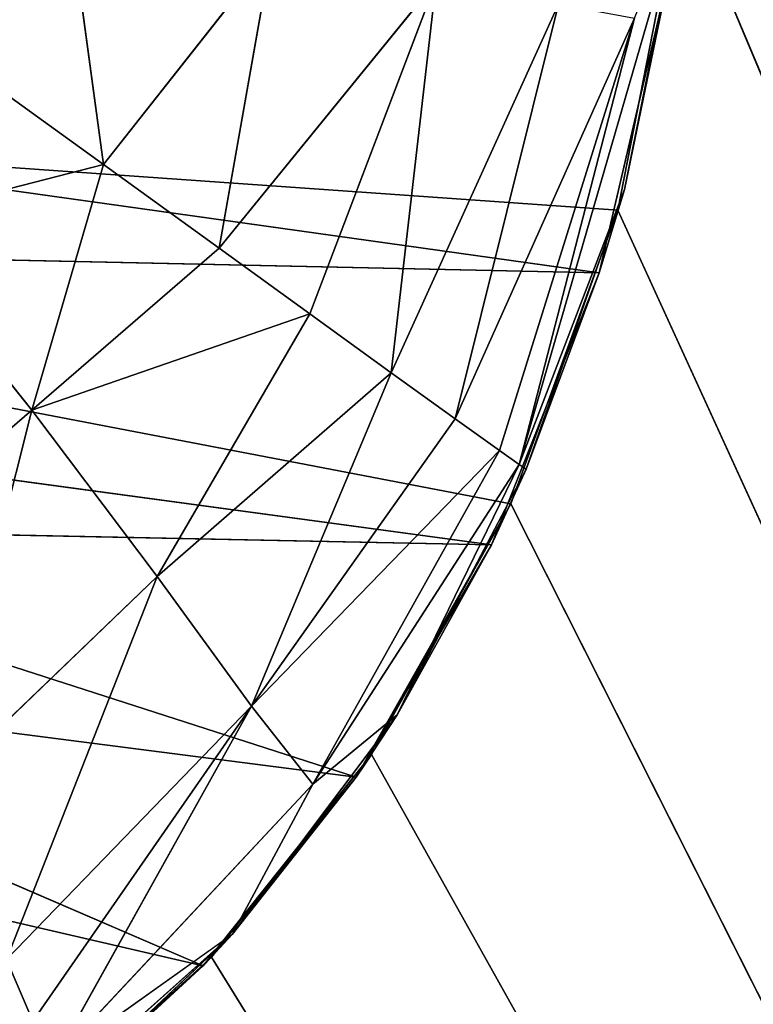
# Model space of a CAD drawing. Extents: x 226 to 378, y -30 to 313.
# Tile 283 of 656: x 297.281 to 297.763, y 126.869 to 127.516. Entities that reach past the tile are written whole.
import ezdxf

# ---------------------------------------------------------------- set-up
doc = ezdxf.new("R2010")
doc.units = 0
doc.header["$LTSCALE"] = 25.4
doc.layers.get('0').update_dxf_attribs({"color": 13, "linetype": 'CONTINUOUS'})
for name, color, linetype in [('_NCL1_25', 7, 'CONTINUOUS'), ('_NCL1_27', 7, 'CONTINUOUS'), ('_NCL1_28', 101, 'CONTINUOUS'), ('_NCL1_29', 101, 'CONTINUOUS'), ('_NCL1_62', 7, 'CONTINUOUS'), ('_NCL1_64', 250, 'CONTINUOUS')]:
    doc.layers.add(name, color=color, linetype=linetype)

# ---------------------------------------------------------------- blocks, each defined once
blk = doc.blocks.new('EWON_2005CD_4005CD_COSY141')
at = {"layer": '_NCL1_27', "color": 0}
for p, q in [((80.73207, 185.94951, 296.291), (80.63591, 185.86153, 295.91)), ((80.73207, 185.94951, 296.291), (80.63591, 185.86153, 295.91)), ((80.63591, 185.86153, 295.91), (80.61681, 185.84088, 296.291)), ((80.63591, 185.86153, 295.91), (80.61681, 185.84088, 296.291)), ((80.63591, 185.86153, 295.91), (81.96534, 185.5536, 295.91)), ((80.63591, 185.86153, 295.91), (81.96534, 185.5536, 295.91)), ((80.61681, 185.84088, 296.291), (80.53522, 185.73745, 295.91)), ((80.61681, 185.84088, 296.291), (80.53522, 185.73745, 295.91)), ((80.44617, 185.58474, 295.91), (80.53522, 185.73745, 295.91)), ((80.44617, 185.58474, 295.91), (80.53522, 185.73745, 295.91)), ((80.53522, 185.73745, 295.91), (80.50817, 185.69645, 296.291)), ((80.53522, 185.73745, 295.91), (80.50817, 185.69645, 296.291)), ((80.53522, 185.73745, 295.91), (81.96534, 185.5536, 295.91)), ((80.53522, 185.73745, 295.91), (81.96534, 185.5536, 295.91)), ((80.50817, 185.69645, 296.291), (80.44617, 185.58474, 295.91)), ((80.50817, 185.69645, 296.291), (80.44617, 185.58474, 295.91)), ((80.37535, 185.40593, 295.91), (80.44617, 185.58474, 295.91)), ((80.37535, 185.40593, 295.91), (80.44617, 185.58474, 295.91)), ((80.44617, 185.58474, 295.91), (80.42333, 185.53506, 296.291)), ((80.44617, 185.58474, 295.91), (80.42333, 185.53506, 296.291)), ((81.96534, 185.5536, 295.91), (80.44617, 185.58474, 295.91)), ((80.44617, 185.58474, 295.91), (82.03339, 185.36994, 295.91)), ((81.96534, 185.5536, 295.91), (80.44617, 185.58474, 295.91)), ((80.44617, 185.58474, 295.91), (82.03339, 185.36994, 295.91)), ((80.42333, 185.53506, 296.291), (80.37535, 185.40593, 295.91)), ((80.42333, 185.53506, 296.291), (80.37535, 185.40593, 295.91)), ((80.3289, 185.20667, 295.91), (80.37535, 185.40593, 295.91)), ((80.3289, 185.20667, 295.91), (80.37535, 185.40593, 295.91)), ((80.37535, 185.40593, 295.91), (80.35872, 185.35117, 296.291)), ((80.37535, 185.40593, 295.91), (80.35872, 185.35117, 296.291)), ((82.03339, 185.36994, 295.91), (80.37535, 185.40593, 295.91)), ((80.37535, 185.40593, 295.91), (82.07604, 185.16742, 295.91)), ((82.03339, 185.36994, 295.91), (80.37535, 185.40593, 295.91)), ((80.37535, 185.40593, 295.91), (82.07604, 185.16742, 295.91)), ((80.35872, 185.35117, 296.291), (80.3289, 185.20667, 295.91)), ((80.35872, 185.35117, 296.291), (80.3289, 185.20667, 295.91))]:
    blk.add_line(p, q, dxfattribs=at)
at = {"layer": '_NCL1_28', "color": 0}
for p, q in [((80.73207, 185.94951, 296.291), (80.61681, 185.84088, 296.291)), ((80.73207, 185.94951, 296.291), (80.61681, 185.84088, 296.291)), ((80.72547, 185.93793, 296.38935), (80.61681, 185.84088, 296.291)), ((80.73441, 185.92457, 296.48968), (80.56369, 185.74197, 296.48287)), ((80.73441, 185.92457, 296.48968), (80.56369, 185.74197, 296.48287)), ((80.604, 185.69076, 296.66242), (80.73441, 185.92457, 296.48968)), ((80.604, 185.69076, 296.66242), (80.73441, 185.92457, 296.48968)), ((80.61681, 185.84088, 296.291), (80.73441, 185.92457, 296.48968)), ((80.604, 185.69076, 296.66242), (80.74784, 185.89782, 296.58432)), ((80.604, 185.69076, 296.66242), (80.74784, 185.89782, 296.58432)), ((80.76514, 185.85731, 296.67418), (80.74784, 185.89782, 296.58432)), ((80.76514, 185.85731, 296.67418), (80.74784, 185.89782, 296.58432)), ((80.604, 185.69076, 296.66242), (80.76514, 185.85731, 296.67418)), ((80.604, 185.69076, 296.66242), (80.76514, 185.85731, 296.67418)), ((80.66601, 185.60547, 296.82216), (80.76514, 185.85731, 296.67418)), ((80.66601, 185.60547, 296.82216), (80.76514, 185.85731, 296.67418)), ((80.61681, 185.84088, 296.291), (80.50817, 185.69645, 296.291)), ((80.61681, 185.84088, 296.291), (80.50817, 185.69645, 296.291)), ((80.56369, 185.74197, 296.48287), (80.61681, 185.84088, 296.291)), ((80.56369, 185.74197, 296.48287), (80.61681, 185.84088, 296.291)), ((80.56369, 185.74197, 296.48287), (80.42793, 185.53184, 296.38981)), ((80.56369, 185.74197, 296.48287), (80.42793, 185.53184, 296.38981)), ((80.56369, 185.74197, 296.48287), (80.44099, 185.52262, 296.48356)), ((80.56369, 185.74197, 296.48287), (80.44099, 185.52262, 296.48356)), ((80.56369, 185.74197, 296.48287), (80.50817, 185.69645, 296.291)), ((80.56369, 185.74197, 296.48287), (80.50817, 185.69645, 296.291)), ((80.56369, 185.74197, 296.48287), (80.604, 185.69076, 296.66242)), ((80.56369, 185.74197, 296.48287), (80.604, 185.69076, 296.66242)), ((80.66601, 185.60547, 296.82216), (80.81132, 185.74461, 296.83586)), ((80.66601, 185.60547, 296.82216), (80.81132, 185.74461, 296.83586)), ((80.74861, 185.49615, 296.95651), (80.81132, 185.74461, 296.83586)), ((80.74861, 185.49615, 296.95651), (80.81132, 185.74461, 296.83586)), ((80.50817, 185.69645, 296.291), (80.42333, 185.53506, 296.291)), ((80.50817, 185.69645, 296.291), (80.42333, 185.53506, 296.291)), ((80.50817, 185.69645, 296.291), (80.42793, 185.53184, 296.38981)), ((80.50817, 185.69645, 296.291), (80.42793, 185.53184, 296.38981)), ((80.44099, 185.52262, 296.48356), (80.604, 185.69076, 296.66242)), ((80.44099, 185.52262, 296.48356), (80.604, 185.69076, 296.66242)), ((80.604, 185.69076, 296.66242), (80.47012, 185.50186, 296.60164)), ((80.604, 185.69076, 296.66242), (80.47012, 185.50186, 296.60164)), ((80.604, 185.69076, 296.66242), (80.51218, 185.47156, 296.713)), ((80.604, 185.69076, 296.66242), (80.51218, 185.47156, 296.713)), ((80.604, 185.69076, 296.66242), (80.66601, 185.60547, 296.82216)), ((80.604, 185.69076, 296.66242), (80.66601, 185.60547, 296.82216)), ((80.51218, 185.47156, 296.713), (80.66601, 185.60547, 296.82216)), ((80.51218, 185.47156, 296.713), (80.66601, 185.60547, 296.82216)), ((80.66601, 185.60547, 296.82216), (80.56568, 185.4328, 296.81472)), ((80.66601, 185.60547, 296.82216), (80.56568, 185.4328, 296.81472)), ((80.66601, 185.60547, 296.82216), (80.74861, 185.49615, 296.95651)), ((80.66601, 185.60547, 296.82216), (80.74861, 185.49615, 296.95651)), ((80.74861, 185.49615, 296.95651), (80.87233, 185.60296, 296.96926)), ((80.74861, 185.49615, 296.95651), (80.87233, 185.60296, 296.96926)), ((80.56568, 185.4328, 296.81472), (80.74861, 185.49615, 296.95651)), ((80.56568, 185.4328, 296.81472), (80.74861, 185.49615, 296.95651)), ((80.74861, 185.49615, 296.95651), (80.62529, 185.38965, 296.90042)), ((80.74861, 185.49615, 296.95651), (80.62529, 185.38965, 296.90042)), ((80.74861, 185.49615, 296.95651), (80.70134, 185.33476, 296.98381)), ((80.74861, 185.49615, 296.95651), (80.70134, 185.33476, 296.98381)), ((80.74861, 185.49615, 296.95651), (80.84749, 185.3722, 297.05953)), ((80.74861, 185.49615, 296.95651), (80.84749, 185.3722, 297.05953)), ((80.70134, 185.33476, 296.98381), (80.84749, 185.3722, 297.05953)), ((80.70134, 185.33476, 296.98381), (80.84749, 185.3722, 297.05953))]:
    blk.add_line(p, q, dxfattribs=at)
at = {"layer": '_NCL1_29', "color": 0}
for p, q in [((80.42333, 185.53506, 296.291), (80.35872, 185.35117, 296.291)), ((80.42333, 185.53506, 296.291), (80.35872, 185.35117, 296.291)), ((80.42793, 185.53184, 296.38981), (80.42333, 185.53506, 296.291)), ((80.42793, 185.53184, 296.38981), (80.42333, 185.53506, 296.291)), ((80.42793, 185.53184, 296.38981), (80.32059, 185.16092, 296.291)), ((80.42793, 185.53184, 296.38981), (80.32059, 185.16092, 296.291)), ((80.35209, 185.23842, 296.46425), (80.42793, 185.53184, 296.38981)), ((80.35209, 185.23842, 296.46425), (80.42793, 185.53184, 296.38981)), ((80.42793, 185.53184, 296.38981), (80.35872, 185.35117, 296.291)), ((80.42793, 185.53184, 296.38981), (80.35872, 185.35117, 296.291)), ((80.44099, 185.52262, 296.48356), (80.42793, 185.53184, 296.38981)), ((80.44099, 185.52262, 296.48356), (80.42793, 185.53184, 296.38981)), ((80.44099, 185.52262, 296.48356), (80.35209, 185.23842, 296.46425)), ((80.44099, 185.52262, 296.48356), (80.35209, 185.23842, 296.46425)), ((80.47012, 185.50186, 296.60164), (80.44099, 185.52262, 296.48356)), ((80.47012, 185.50186, 296.60164), (80.44099, 185.52262, 296.48356)), ((80.47012, 185.50186, 296.60164), (80.35209, 185.23842, 296.46425)), ((80.47012, 185.50186, 296.60164), (80.35209, 185.23842, 296.46425)), ((80.40218, 185.22922, 296.63085), (80.47012, 185.50186, 296.60164)), ((80.40218, 185.22922, 296.63085), (80.47012, 185.50186, 296.60164)), ((80.51218, 185.47156, 296.713), (80.47012, 185.50186, 296.60164)), ((80.51218, 185.47156, 296.713), (80.47012, 185.50186, 296.60164)), ((80.51218, 185.47156, 296.713), (80.40218, 185.22922, 296.63085)), ((80.51218, 185.47156, 296.713), (80.40218, 185.22922, 296.63085)), ((80.48264, 185.21449, 296.78467), (80.51218, 185.47156, 296.713)), ((80.48264, 185.21449, 296.78467), (80.51218, 185.47156, 296.713)), ((80.56568, 185.4328, 296.81472), (80.51218, 185.47156, 296.713)), ((80.56568, 185.4328, 296.81472), (80.51218, 185.47156, 296.713)), ((80.56568, 185.4328, 296.81472), (80.48264, 185.21449, 296.78467)), ((80.56568, 185.4328, 296.81472), (80.48264, 185.21449, 296.78467)), ((80.62529, 185.38965, 296.90042), (80.56568, 185.4328, 296.81472)), ((80.62529, 185.38965, 296.90042), (80.56568, 185.4328, 296.81472)), ((80.62529, 185.38965, 296.90042), (80.48264, 185.21449, 296.78467)), ((80.62529, 185.38965, 296.90042), (80.48264, 185.21449, 296.78467)), ((80.59095, 185.19468, 296.9196), (80.62529, 185.38965, 296.90042)), ((80.59095, 185.19468, 296.9196), (80.62529, 185.38965, 296.90042)), ((80.70134, 185.33476, 296.98381), (80.62529, 185.38965, 296.90042)), ((80.70134, 185.33476, 296.98381), (80.62529, 185.38965, 296.90042)), ((80.35872, 185.35117, 296.291), (80.32059, 185.16092, 296.291)), ((80.35872, 185.35117, 296.291), (80.32059, 185.16092, 296.291)), ((80.70134, 185.33476, 296.98381), (80.59095, 185.19468, 296.9196)), ((80.70134, 185.33476, 296.98381), (80.59095, 185.19468, 296.9196)), ((80.80266, 185.26166, 297.06451), (80.70134, 185.33476, 296.98381)), ((80.80266, 185.26166, 297.06451), (80.70134, 185.33476, 296.98381)), ((80.72366, 185.17037, 297.02971), (80.70134, 185.33476, 296.98381)), ((80.72366, 185.17037, 297.02971), (80.70134, 185.33476, 296.98381))]:
    blk.add_line(p, q, dxfattribs=at)
at = {"layer": '_NCL1_62', "color": 0}
for p, q in [((80.7421, 185.95734, 295.91), (80.63037, 185.85566, 297.18)), ((80.7421, 185.95734, 295.91), (80.63037, 185.85566, 297.18)), ((80.63591, 185.86153, 295.91), (80.7421, 185.95734, 295.91)), ((80.63591, 185.86153, 295.91), (80.7421, 185.95734, 295.91)), ((80.63591, 185.86153, 295.91), (80.7421, 185.95734, 295.91)), ((80.63591, 185.86153, 295.91), (80.7421, 185.95734, 295.91)), ((80.63591, 185.86153, 295.91), (80.52506, 185.72249, 297.18)), ((80.63591, 185.86153, 295.91), (80.52506, 185.72249, 297.18)), ((80.53522, 185.73745, 295.91), (80.63591, 185.86153, 295.91)), ((80.53522, 185.73745, 295.91), (80.63591, 185.86153, 295.91)), ((80.53522, 185.73745, 295.91), (80.63591, 185.86153, 295.91)), ((80.53522, 185.73745, 295.91), (80.63591, 185.86153, 295.91)), ((80.63037, 185.85566, 297.18), (80.63591, 185.86153, 295.91)), ((80.63037, 185.85566, 297.18), (80.63591, 185.86153, 295.91)), ((82.06331, 185.2452, 295.91), (80.63591, 185.86153, 295.91)), ((82.06331, 185.2452, 295.91), (80.63591, 185.86153, 295.91)), ((80.53522, 185.73745, 295.91), (80.43339, 185.55769, 297.18)), ((80.53522, 185.73745, 295.91), (80.43339, 185.55769, 297.18)), ((80.53522, 185.73745, 295.91), (80.43339, 185.55769, 295.91)), ((80.53522, 185.73745, 295.91), (80.43339, 185.55769, 295.91)), ((80.52506, 185.72249, 297.18), (80.53522, 185.73745, 295.91)), ((80.52506, 185.72249, 297.18), (80.53522, 185.73745, 295.91)), ((82.06331, 185.2452, 295.91), (80.53522, 185.73745, 295.91)), ((82.06331, 185.2452, 295.91), (80.53522, 185.73745, 295.91)), ((80.43339, 185.55769, 295.91), (80.36316, 185.36468, 297.18)), ((80.43339, 185.55769, 295.91), (80.36316, 185.36468, 297.18)), ((80.43339, 185.55769, 295.91), (80.36316, 185.36468, 295.91)), ((80.43339, 185.55769, 295.91), (80.36316, 185.36468, 295.91)), ((80.43339, 185.55769, 297.18), (80.43339, 185.55769, 295.91)), ((80.43339, 185.55769, 297.18), (80.43339, 185.55769, 295.91)), ((82.06331, 185.2452, 295.91), (80.43339, 185.55769, 295.91)), ((82.06331, 185.2452, 295.91), (80.43339, 185.55769, 295.91)), ((80.36316, 185.36468, 295.91), (80.3212, 185.15081, 297.18)), ((80.36316, 185.36468, 295.91), (80.3212, 185.15081, 297.18)), ((80.36316, 185.36468, 295.91), (80.3212, 185.15081, 295.91)), ((80.36316, 185.36468, 295.91), (80.3212, 185.15081, 295.91)), ((80.36316, 185.36468, 297.18), (80.36316, 185.36468, 295.91)), ((80.36316, 185.36468, 297.18), (80.36316, 185.36468, 295.91)), ((82.06331, 185.2452, 295.91), (80.36316, 185.36468, 295.91)), ((82.06331, 185.2452, 295.91), (80.36316, 185.36468, 295.91))]:
    blk.add_line(p, q, dxfattribs=at)
at = {"layer": '_NCL1_64', "color": 0}
for p, q in [((80.63037, 185.85566, 297.18), (78.74, 188.9125, 297.18)), ((80.52506, 185.72249, 297.18), (78.74, 188.9125, 297.18)), ((80.63037, 185.85566, 297.18), (78.74, 188.9125, 297.18)), ((80.43339, 185.55769, 297.18), (78.74, 188.9125, 297.18)), ((80.52506, 185.72249, 297.18), (78.74, 188.9125, 297.18)), ((80.43339, 185.55769, 297.18), (78.74, 188.9125, 297.18)), ((80.36316, 185.36468, 297.18), (78.74, 188.9125, 297.18)), ((80.3212, 185.15081, 297.18), (78.74, 188.9125, 297.18)), ((80.36316, 185.36468, 297.18), (78.74, 188.9125, 297.18)), ((80.3212, 185.15081, 297.18), (78.74, 188.9125, 297.18)), ((80.63037, 185.85566, 297.18), (80.74218, 185.95741, 297.18)), ((80.63037, 185.85566, 297.18), (80.74218, 185.95741, 297.18)), ((80.52506, 185.72249, 297.18), (80.63037, 185.85566, 297.18)), ((80.52506, 185.72249, 297.18), (80.63037, 185.85566, 297.18)), ((80.43339, 185.55769, 297.18), (80.52506, 185.72249, 297.18)), ((80.43339, 185.55769, 297.18), (80.52506, 185.72249, 297.18)), ((80.36316, 185.36468, 297.18), (80.43339, 185.55769, 297.18)), ((80.36316, 185.36468, 297.18), (80.43339, 185.55769, 297.18)), ((80.3212, 185.15081, 297.18), (80.36316, 185.36468, 297.18)), ((80.3212, 185.15081, 297.18), (80.36316, 185.36468, 297.18))]:
    blk.add_line(p, q, dxfattribs=at)
at = {"layer": '_NCL1_25', "color": 7}
mesh = blk.add_polyface(dxfattribs=at)
corners = [(93.345, 226.51291, 25.4), (59.055, 226.51291, 25.4), (74.295, 157.48, 25.4)]
mesh.append_faces([[corners[k] for k in face] for face in [(0, 1, 2)]], dxfattribs={"color": 7})
mesh = blk.add_polyface(dxfattribs=at)
corners = [(93.345, 157.48, 27.94), (59.055, 157.48, 27.94), (93.345, 226.51291, 27.94)]
mesh.append_faces([[corners[k] for k in face] for face in [(0, 1, 2)]], dxfattribs={"color": 7})
mesh = blk.add_polyface(dxfattribs=at)
corners = [(93.345, 226.51291, 27.94), (59.055, 157.48, 27.94), (59.055, 226.51291, 27.94)]
mesh.append_faces([[corners[k] for k in face] for face in [(0, 1, 2)]], dxfattribs={"color": 7})
mesh = blk.add_polyface(dxfattribs=at)
corners = [(93.345, 226.51291, 25.4), (74.295, 157.48, 25.4), (79.375, 157.48, 25.4)]
mesh.append_faces([[corners[k] for k in face] for face in [(0, 1, 2)]], dxfattribs={"color": 7})
mesh = blk.add_polyface(dxfattribs=at)
corners = [(93.345, 226.51291, 25.4), (79.375, 157.48, 25.4), (81.915, 157.48, 25.4)]
mesh.append_faces([[corners[k] for k in face] for face in [(0, 1, 2)]], dxfattribs={"color": 7})
at = {"layer": '_NCL1_27', "color": 7}
mesh = blk.add_polyface(dxfattribs=at)
corners = [(81.96534, 185.5536, 295.91), (80.84886, 186.02719, 295.91), (80.7421, 185.95734, 295.91)]
mesh.append_faces([[corners[k] for k in face] for face in [(0, 1, 2)]], dxfattribs={"color": 7})
mesh = blk.add_polyface(dxfattribs=at)
corners = [(80.73207, 185.94951, 296.291), (80.63591, 185.86153, 295.91), (80.7421, 185.95734, 295.91)]
mesh.append_faces([[corners[k] for k in face] for face in [(0, 1, 2)]], dxfattribs={"color": 7})
mesh = blk.add_polyface(dxfattribs=at)
corners = [(81.96534, 185.5536, 295.91), (80.7421, 185.95734, 295.91), (80.63591, 185.86153, 295.91)]
mesh.append_faces([[corners[k] for k in face] for face in [(0, 1, 2)]], dxfattribs={"color": 7})
mesh = blk.add_polyface(dxfattribs=at)
corners = [(80.61681, 185.84088, 296.291), (80.63591, 185.86153, 295.91), (80.73207, 185.94951, 296.291)]
mesh.append_faces([[corners[k] for k in face] for face in [(0, 1, 2)]], dxfattribs={"color": 7})
mesh = blk.add_polyface(dxfattribs=at)
corners = [(80.63591, 185.86153, 295.91), (80.61681, 185.84088, 296.291), (80.53522, 185.73745, 295.91)]
mesh.append_faces([[corners[k] for k in face] for face in [(0, 1, 2)]], dxfattribs={"color": 7})
mesh = blk.add_polyface(dxfattribs=at)
corners = [(81.96534, 185.5536, 295.91), (80.63591, 185.86153, 295.91), (80.53522, 185.73745, 295.91)]
mesh.append_faces([[corners[k] for k in face] for face in [(0, 1, 2)]], dxfattribs={"color": 7})
mesh = blk.add_polyface(dxfattribs=at)
corners = [(80.61681, 185.84088, 296.291), (80.50817, 185.69645, 296.291), (80.53522, 185.73745, 295.91)]
mesh.append_faces([[corners[k] for k in face] for face in [(0, 1, 2)]], dxfattribs={"color": 7})
mesh = blk.add_polyface(dxfattribs=at)
corners = [(80.53522, 185.73745, 295.91), (80.50817, 185.69645, 296.291), (80.44617, 185.58474, 295.91)]
mesh.append_faces([[corners[k] for k in face] for face in [(0, 1, 2)]], dxfattribs={"color": 7})
mesh = blk.add_polyface(dxfattribs=at)
corners = [(81.96534, 185.5536, 295.91), (80.53522, 185.73745, 295.91), (80.44617, 185.58474, 295.91)]
mesh.append_faces([[corners[k] for k in face] for face in [(0, 1, 2)]], dxfattribs={"color": 7})
mesh = blk.add_polyface(dxfattribs=at)
corners = [(80.50817, 185.69645, 296.291), (80.42333, 185.53506, 296.291), (80.44617, 185.58474, 295.91)]
mesh.append_faces([[corners[k] for k in face] for face in [(0, 1, 2)]], dxfattribs={"color": 7})
mesh = blk.add_polyface(dxfattribs=at)
corners = [(80.44617, 185.58474, 295.91), (80.42333, 185.53506, 296.291), (80.37535, 185.40593, 295.91)]
mesh.append_faces([[corners[k] for k in face] for face in [(0, 1, 2)]], dxfattribs={"color": 7})
mesh = blk.add_polyface(dxfattribs=at)
corners = [(82.03339, 185.36994, 295.91), (80.44617, 185.58474, 295.91), (80.37535, 185.40593, 295.91)]
mesh.append_faces([[corners[k] for k in face] for face in [(0, 1, 2)]], dxfattribs={"color": 7})
mesh = blk.add_polyface(dxfattribs=at)
corners = [(82.03339, 185.36994, 295.91), (81.96534, 185.5536, 295.91), (80.44617, 185.58474, 295.91)]
mesh.append_faces([[corners[k] for k in face] for face in [(0, 1, 2)]], dxfattribs={"color": 7})
mesh = blk.add_polyface(dxfattribs=at)
corners = [(80.42333, 185.53506, 296.291), (80.35872, 185.35117, 296.291), (80.37535, 185.40593, 295.91)]
mesh.append_faces([[corners[k] for k in face] for face in [(0, 1, 2)]], dxfattribs={"color": 7})
mesh = blk.add_polyface(dxfattribs=at)
corners = [(80.37535, 185.40593, 295.91), (80.35872, 185.35117, 296.291), (80.3289, 185.20667, 295.91)]
mesh.append_faces([[corners[k] for k in face] for face in [(0, 1, 2)]], dxfattribs={"color": 7})
mesh = blk.add_polyface(dxfattribs=at)
corners = [(82.07604, 185.16742, 295.91), (80.37535, 185.40593, 295.91), (80.3289, 185.20667, 295.91)]
mesh.append_faces([[corners[k] for k in face] for face in [(0, 1, 2)]], dxfattribs={"color": 7})
mesh = blk.add_polyface(dxfattribs=at)
corners = [(82.07604, 185.16742, 295.91), (82.03339, 185.36994, 295.91), (80.37535, 185.40593, 295.91)]
mesh.append_faces([[corners[k] for k in face] for face in [(0, 1, 2)]], dxfattribs={"color": 7})
mesh = blk.add_polyface(dxfattribs=at)
corners = [(80.35872, 185.35117, 296.291), (80.32059, 185.16092, 296.291), (80.3289, 185.20667, 295.91)]
mesh.append_faces([[corners[k] for k in face] for face in [(0, 1, 2)]], dxfattribs={"color": 7})
at = {"layer": '_NCL1_28', "color": 101}
mesh = blk.add_polyface(dxfattribs=at)
corners = [(80.76514, 185.85731, 296.67418), (80.74784, 185.89782, 296.58432), (80.9563, 186.01896, 296.59008)]
mesh.append_faces([[corners[k] for k in face] for face in [(0, 1, 2)]], dxfattribs={"color": 101})
mesh = blk.add_polyface(dxfattribs=at)
corners = [(80.72547, 185.93793, 296.38935), (80.61681, 185.84088, 296.291), (80.73207, 185.94951, 296.291)]
mesh.append_faces([[corners[k] for k in face] for face in [(0, 1, 2)]], dxfattribs={"color": 101})
mesh = blk.add_polyface(dxfattribs=at)
corners = [(80.73441, 185.92457, 296.48968), (80.56369, 185.74197, 296.48287), (80.61681, 185.84088, 296.291)]
mesh.append_faces([[corners[k] for k in face] for face in [(0, 1, 2)]], dxfattribs={"color": 101})
mesh = blk.add_polyface(dxfattribs=at)
corners = [(80.73441, 185.92457, 296.48968), (80.604, 185.69076, 296.66242), (80.56369, 185.74197, 296.48287)]
mesh.append_faces([[corners[k] for k in face] for face in [(0, 1, 2)]], dxfattribs={"color": 101})
mesh = blk.add_polyface(dxfattribs=at)
corners = [(80.73441, 185.92457, 296.48968), (80.74784, 185.89782, 296.58432), (80.604, 185.69076, 296.66242)]
mesh.append_faces([[corners[k] for k in face] for face in [(0, 1, 2)]], dxfattribs={"color": 101})
mesh = blk.add_polyface(dxfattribs=at)
corners = [(80.74784, 185.89782, 296.58432), (80.76514, 185.85731, 296.67418), (80.604, 185.69076, 296.66242)]
mesh.append_faces([[corners[k] for k in face] for face in [(0, 1, 2)]], dxfattribs={"color": 101})
mesh = blk.add_polyface(dxfattribs=at)
corners = [(80.76514, 185.85731, 296.67418), (80.66601, 185.60547, 296.82216), (80.604, 185.69076, 296.66242)]
mesh.append_faces([[corners[k] for k in face] for face in [(0, 1, 2)]], dxfattribs={"color": 101})
mesh = blk.add_polyface(dxfattribs=at)
corners = [(80.76514, 185.85731, 296.67418), (80.81132, 185.74461, 296.83586), (80.66601, 185.60547, 296.82216)]
mesh.append_faces([[corners[k] for k in face] for face in [(0, 1, 2)]], dxfattribs={"color": 101})
mesh = blk.add_polyface(dxfattribs=at)
corners = [(80.61681, 185.84088, 296.291), (80.56369, 185.74197, 296.48287), (80.50817, 185.69645, 296.291)]
mesh.append_faces([[corners[k] for k in face] for face in [(0, 1, 2)]], dxfattribs={"color": 101})
mesh = blk.add_polyface(dxfattribs=at)
corners = [(80.56369, 185.74197, 296.48287), (80.42793, 185.53184, 296.38981), (80.50817, 185.69645, 296.291)]
mesh.append_faces([[corners[k] for k in face] for face in [(0, 1, 2)]], dxfattribs={"color": 101})
mesh = blk.add_polyface(dxfattribs=at)
corners = [(80.56369, 185.74197, 296.48287), (80.44099, 185.52262, 296.48356), (80.42793, 185.53184, 296.38981)]
mesh.append_faces([[corners[k] for k in face] for face in [(0, 1, 2)]], dxfattribs={"color": 101})
mesh = blk.add_polyface(dxfattribs=at)
corners = [(80.56369, 185.74197, 296.48287), (80.604, 185.69076, 296.66242), (80.44099, 185.52262, 296.48356)]
mesh.append_faces([[corners[k] for k in face] for face in [(0, 1, 2)]], dxfattribs={"color": 101})
mesh = blk.add_polyface(dxfattribs=at)
corners = [(80.81132, 185.74461, 296.83586), (80.74861, 185.49615, 296.95651), (80.66601, 185.60547, 296.82216)]
mesh.append_faces([[corners[k] for k in face] for face in [(0, 1, 2)]], dxfattribs={"color": 101})
mesh = blk.add_polyface(dxfattribs=at)
corners = [(80.87233, 185.60296, 296.96926), (80.74861, 185.49615, 296.95651), (80.81132, 185.74461, 296.83586)]
mesh.append_faces([[corners[k] for k in face] for face in [(0, 1, 2)]], dxfattribs={"color": 101})
mesh = blk.add_polyface(dxfattribs=at)
corners = [(80.50817, 185.69645, 296.291), (80.42793, 185.53184, 296.38981), (80.42333, 185.53506, 296.291)]
mesh.append_faces([[corners[k] for k in face] for face in [(0, 1, 2)]], dxfattribs={"color": 101})
mesh = blk.add_polyface(dxfattribs=at)
corners = [(80.604, 185.69076, 296.66242), (80.47012, 185.50186, 296.60164), (80.44099, 185.52262, 296.48356)]
mesh.append_faces([[corners[k] for k in face] for face in [(0, 1, 2)]], dxfattribs={"color": 101})
mesh = blk.add_polyface(dxfattribs=at)
corners = [(80.604, 185.69076, 296.66242), (80.51218, 185.47156, 296.713), (80.47012, 185.50186, 296.60164)]
mesh.append_faces([[corners[k] for k in face] for face in [(0, 1, 2)]], dxfattribs={"color": 101})
mesh = blk.add_polyface(dxfattribs=at)
corners = [(80.604, 185.69076, 296.66242), (80.66601, 185.60547, 296.82216), (80.51218, 185.47156, 296.713)]
mesh.append_faces([[corners[k] for k in face] for face in [(0, 1, 2)]], dxfattribs={"color": 101})
mesh = blk.add_polyface(dxfattribs=at)
corners = [(80.66601, 185.60547, 296.82216), (80.56568, 185.4328, 296.81472), (80.51218, 185.47156, 296.713)]
mesh.append_faces([[corners[k] for k in face] for face in [(0, 1, 2)]], dxfattribs={"color": 101})
mesh = blk.add_polyface(dxfattribs=at)
corners = [(80.74861, 185.49615, 296.95651), (80.56568, 185.4328, 296.81472), (80.66601, 185.60547, 296.82216)]
mesh.append_faces([[corners[k] for k in face] for face in [(0, 1, 2)]], dxfattribs={"color": 101})
mesh = blk.add_polyface(dxfattribs=at)
corners = [(80.87233, 185.60296, 296.96926), (80.84749, 185.3722, 297.05953), (80.74861, 185.49615, 296.95651)]
mesh.append_faces([[corners[k] for k in face] for face in [(0, 1, 2)]], dxfattribs={"color": 101})
mesh = blk.add_polyface(dxfattribs=at)
corners = [(80.74861, 185.49615, 296.95651), (80.62529, 185.38965, 296.90042), (80.56568, 185.4328, 296.81472)]
mesh.append_faces([[corners[k] for k in face] for face in [(0, 1, 2)]], dxfattribs={"color": 101})
mesh = blk.add_polyface(dxfattribs=at)
corners = [(80.74861, 185.49615, 296.95651), (80.70134, 185.33476, 296.98381), (80.62529, 185.38965, 296.90042)]
mesh.append_faces([[corners[k] for k in face] for face in [(0, 1, 2)]], dxfattribs={"color": 101})
mesh = blk.add_polyface(dxfattribs=at)
corners = [(80.84749, 185.3722, 297.05953), (80.70134, 185.33476, 296.98381), (80.74861, 185.49615, 296.95651)]
mesh.append_faces([[corners[k] for k in face] for face in [(0, 1, 2)]], dxfattribs={"color": 101})
mesh = blk.add_polyface(dxfattribs=at)
corners = [(80.84749, 185.3722, 297.05953), (80.80266, 185.26166, 297.06451), (80.70134, 185.33476, 296.98381)]
mesh.append_faces([[corners[k] for k in face] for face in [(0, 1, 2)]], dxfattribs={"color": 101})
at = {"layer": '_NCL1_29', "color": 101}
mesh = blk.add_polyface(dxfattribs=at)
corners = [(80.42333, 185.53506, 296.291), (80.42793, 185.53184, 296.38981), (80.35872, 185.35117, 296.291)]
mesh.append_faces([[corners[k] for k in face] for face in [(0, 1, 2)]], dxfattribs={"color": 101})
mesh = blk.add_polyface(dxfattribs=at)
corners = [(80.42793, 185.53184, 296.38981), (80.32059, 185.16092, 296.291), (80.35872, 185.35117, 296.291)]
mesh.append_faces([[corners[k] for k in face] for face in [(0, 1, 2)]], dxfattribs={"color": 101})
mesh = blk.add_polyface(dxfattribs=at)
corners = [(80.42793, 185.53184, 296.38981), (80.35209, 185.23842, 296.46425), (80.32059, 185.16092, 296.291)]
mesh.append_faces([[corners[k] for k in face] for face in [(0, 1, 2)]], dxfattribs={"color": 101})
mesh = blk.add_polyface(dxfattribs=at)
corners = [(80.42793, 185.53184, 296.38981), (80.44099, 185.52262, 296.48356), (80.35209, 185.23842, 296.46425)]
mesh.append_faces([[corners[k] for k in face] for face in [(0, 1, 2)]], dxfattribs={"color": 101})
mesh = blk.add_polyface(dxfattribs=at)
corners = [(80.44099, 185.52262, 296.48356), (80.47012, 185.50186, 296.60164), (80.35209, 185.23842, 296.46425)]
mesh.append_faces([[corners[k] for k in face] for face in [(0, 1, 2)]], dxfattribs={"color": 101})
mesh = blk.add_polyface(dxfattribs=at)
corners = [(80.47012, 185.50186, 296.60164), (80.40218, 185.22922, 296.63085), (80.35209, 185.23842, 296.46425)]
mesh.append_faces([[corners[k] for k in face] for face in [(0, 1, 2)]], dxfattribs={"color": 101})
mesh = blk.add_polyface(dxfattribs=at)
corners = [(80.47012, 185.50186, 296.60164), (80.51218, 185.47156, 296.713), (80.40218, 185.22922, 296.63085)]
mesh.append_faces([[corners[k] for k in face] for face in [(0, 1, 2)]], dxfattribs={"color": 101})
mesh = blk.add_polyface(dxfattribs=at)
corners = [(80.51218, 185.47156, 296.713), (80.48264, 185.21449, 296.78467), (80.40218, 185.22922, 296.63085)]
mesh.append_faces([[corners[k] for k in face] for face in [(0, 1, 2)]], dxfattribs={"color": 101})
mesh = blk.add_polyface(dxfattribs=at)
corners = [(80.51218, 185.47156, 296.713), (80.56568, 185.4328, 296.81472), (80.48264, 185.21449, 296.78467)]
mesh.append_faces([[corners[k] for k in face] for face in [(0, 1, 2)]], dxfattribs={"color": 101})
mesh = blk.add_polyface(dxfattribs=at)
corners = [(80.56568, 185.4328, 296.81472), (80.62529, 185.38965, 296.90042), (80.48264, 185.21449, 296.78467)]
mesh.append_faces([[corners[k] for k in face] for face in [(0, 1, 2)]], dxfattribs={"color": 101})
mesh = blk.add_polyface(dxfattribs=at)
corners = [(80.62529, 185.38965, 296.90042), (80.59095, 185.19468, 296.9196), (80.48264, 185.21449, 296.78467)]
mesh.append_faces([[corners[k] for k in face] for face in [(0, 1, 2)]], dxfattribs={"color": 101})
mesh = blk.add_polyface(dxfattribs=at)
corners = [(80.70134, 185.33476, 296.98381), (80.59095, 185.19468, 296.9196), (80.62529, 185.38965, 296.90042)]
mesh.append_faces([[corners[k] for k in face] for face in [(0, 1, 2)]], dxfattribs={"color": 101})
mesh = blk.add_polyface(dxfattribs=at)
corners = [(80.72366, 185.17037, 297.02971), (80.59095, 185.19468, 296.9196), (80.70134, 185.33476, 296.98381)]
mesh.append_faces([[corners[k] for k in face] for face in [(0, 1, 2)]], dxfattribs={"color": 101})
mesh = blk.add_polyface(dxfattribs=at)
corners = [(80.80266, 185.26166, 297.06451), (80.72366, 185.17037, 297.02971), (80.70134, 185.33476, 296.98381)]
mesh.append_faces([[corners[k] for k in face] for face in [(0, 1, 2)]], dxfattribs={"color": 101})
mesh = blk.add_polyface(dxfattribs=at)
corners = [(80.87497, 185.14266, 297.11152), (80.72366, 185.17037, 297.02971), (80.80266, 185.26166, 297.06451)]
mesh.append_faces([[corners[k] for k in face] for face in [(0, 1, 2)]], dxfattribs={"color": 101})
at = {"layer": '_NCL1_62', "color": 7}
mesh = blk.add_polyface(dxfattribs=at)
corners = [(119.38, 342.9, 27.94), (45.72, 248.92, 27.94), (119.38, 151.13, 27.94)]
mesh.append_faces([[corners[k] for k in face] for face in [(0, 1, 2)]], dxfattribs={"color": 7})
mesh = blk.add_polyface(dxfattribs=at)
corners = [(119.38, 151.13, 27.94), (45.72, 248.92, 27.94), (45.72, 241.3, 27.94)]
mesh.append_faces([[corners[k] for k in face] for face in [(0, 1, 2)]], dxfattribs={"color": 7})
mesh = blk.add_polyface(dxfattribs=at)
corners = [(119.38, 151.13, 27.94), (45.72, 241.3, 27.94), (45.72, 236.22, 27.94)]
mesh.append_faces([[corners[k] for k in face] for face in [(0, 1, 2)]], dxfattribs={"color": 7})
mesh = blk.add_polyface(dxfattribs=at)
corners = [(119.38, 151.13, 27.94), (45.72, 236.22, 27.94), (45.72, 228.6, 27.94)]
mesh.append_faces([[corners[k] for k in face] for face in [(0, 1, 2)]], dxfattribs={"color": 7})
mesh = blk.add_polyface(dxfattribs=at)
corners = [(119.38, 151.13, 27.94), (45.72, 228.6, 27.94), (45.72, 223.52, 27.94)]
mesh.append_faces([[corners[k] for k in face] for face in [(0, 1, 2)]], dxfattribs={"color": 7})
mesh = blk.add_polyface(dxfattribs=at)
corners = [(119.38, 151.13, 27.94), (45.72, 223.52, 27.94), (114.3, 151.13, 27.94)]
mesh.append_faces([[corners[k] for k in face] for face in [(0, 1, 2)]], dxfattribs={"color": 7})
mesh = blk.add_polyface(dxfattribs=at)
corners = [(114.3, 151.13, 27.94), (45.72, 223.52, 27.94), (45.72, 215.9, 27.94)]
mesh.append_faces([[corners[k] for k in face] for face in [(0, 1, 2)]], dxfattribs={"color": 7})
mesh = blk.add_polyface(dxfattribs=at)
corners = [(114.3, 151.13, 27.94), (45.72, 215.9, 27.94), (45.72, 210.82, 27.94)]
mesh.append_faces([[corners[k] for k in face] for face in [(0, 1, 2)]], dxfattribs={"color": 7})
mesh = blk.add_polyface(dxfattribs=at)
corners = [(114.3, 151.13, 27.94), (45.72, 210.82, 27.94), (45.72, 203.2, 27.94)]
mesh.append_faces([[corners[k] for k in face] for face in [(0, 1, 2)]], dxfattribs={"color": 7})
mesh = blk.add_polyface(dxfattribs=at)
corners = [(114.3, 151.13, 27.94), (45.72, 203.2, 27.94), (45.72, 198.12, 27.94)]
mesh.append_faces([[corners[k] for k in face] for face in [(0, 1, 2)]], dxfattribs={"color": 7})
mesh = blk.add_polyface(dxfattribs=at)
corners = [(114.3, 151.13, 27.94), (45.72, 198.12, 27.94), (45.72, 190.5, 27.94)]
mesh.append_faces([[corners[k] for k in face] for face in [(0, 1, 2)]], dxfattribs={"color": 7})
mesh = blk.add_polyface(dxfattribs=at)
corners = [(114.3, 151.13, 27.94), (45.72, 190.5, 27.94), (45.72, 185.42, 27.94)]
mesh.append_faces([[corners[k] for k in face] for face in [(0, 1, 2)]], dxfattribs={"color": 7})
mesh = blk.add_polyface(dxfattribs=at)
corners = [(82.06331, 185.2452, 295.91), (80.7421, 185.95734, 295.91), (80.84886, 186.02719, 295.91)]
mesh.append_faces([[corners[k] for k in face] for face in [(0, 1, 2)]], dxfattribs={"color": 7})
mesh = blk.add_polyface(dxfattribs=at)
corners = [(80.74218, 185.95741, 297.18), (80.7421, 185.95734, 295.91), (80.63037, 185.85566, 297.18)]
mesh.append_faces([[corners[k] for k in face] for face in [(0, 1, 2)]], dxfattribs={"color": 7})
mesh = blk.add_polyface(dxfattribs=at)
corners = [(80.63037, 185.85566, 297.18), (80.7421, 185.95734, 295.91), (80.63591, 185.86153, 295.91)]
mesh.append_faces([[corners[k] for k in face] for face in [(0, 1, 2)]], dxfattribs={"color": 7})
mesh = blk.add_polyface(dxfattribs=at)
corners = [(82.06331, 185.2452, 295.91), (80.63591, 185.86153, 295.91), (80.7421, 185.95734, 295.91)]
mesh.append_faces([[corners[k] for k in face] for face in [(0, 1, 2)]], dxfattribs={"color": 7})
mesh = blk.add_polyface(dxfattribs=at)
corners = [(80.63591, 185.86153, 295.91), (80.52506, 185.72249, 297.18), (80.63037, 185.85566, 297.18)]
mesh.append_faces([[corners[k] for k in face] for face in [(0, 1, 2)]], dxfattribs={"color": 7})
mesh = blk.add_polyface(dxfattribs=at)
corners = [(80.63591, 185.86153, 295.91), (80.53522, 185.73745, 295.91), (80.52506, 185.72249, 297.18)]
mesh.append_faces([[corners[k] for k in face] for face in [(0, 1, 2)]], dxfattribs={"color": 7})
mesh = blk.add_polyface(dxfattribs=at)
corners = [(82.06331, 185.2452, 295.91), (80.53522, 185.73745, 295.91), (80.63591, 185.86153, 295.91)]
mesh.append_faces([[corners[k] for k in face] for face in [(0, 1, 2)]], dxfattribs={"color": 7})
mesh = blk.add_polyface(dxfattribs=at)
corners = [(80.53522, 185.73745, 295.91), (80.43339, 185.55769, 297.18), (80.52506, 185.72249, 297.18)]
mesh.append_faces([[corners[k] for k in face] for face in [(0, 1, 2)]], dxfattribs={"color": 7})
mesh = blk.add_polyface(dxfattribs=at)
corners = [(80.53522, 185.73745, 295.91), (80.43339, 185.55769, 295.91), (80.43339, 185.55769, 297.18)]
mesh.append_faces([[corners[k] for k in face] for face in [(0, 1, 2)]], dxfattribs={"color": 7})
mesh = blk.add_polyface(dxfattribs=at)
corners = [(82.06331, 185.2452, 295.91), (80.43339, 185.55769, 295.91), (80.53522, 185.73745, 295.91)]
mesh.append_faces([[corners[k] for k in face] for face in [(0, 1, 2)]], dxfattribs={"color": 7})
mesh = blk.add_polyface(dxfattribs=at)
corners = [(80.43339, 185.55769, 295.91), (80.36316, 185.36468, 297.18), (80.43339, 185.55769, 297.18)]
mesh.append_faces([[corners[k] for k in face] for face in [(0, 1, 2)]], dxfattribs={"color": 7})
mesh = blk.add_polyface(dxfattribs=at)
corners = [(80.43339, 185.55769, 295.91), (80.36316, 185.36468, 295.91), (80.36316, 185.36468, 297.18)]
mesh.append_faces([[corners[k] for k in face] for face in [(0, 1, 2)]], dxfattribs={"color": 7})
mesh = blk.add_polyface(dxfattribs=at)
corners = [(82.06331, 185.2452, 295.91), (80.36316, 185.36468, 295.91), (80.43339, 185.55769, 295.91)]
mesh.append_faces([[corners[k] for k in face] for face in [(0, 1, 2)]], dxfattribs={"color": 7})
mesh = blk.add_polyface(dxfattribs=at)
corners = [(114.3, 151.13, 27.94), (45.72, 185.42, 27.94), (45.72, 177.8, 27.94)]
mesh.append_faces([[corners[k] for k in face] for face in [(0, 1, 2)]], dxfattribs={"color": 7})
mesh = blk.add_polyface(dxfattribs=at)
corners = [(80.36316, 185.36468, 295.91), (80.3212, 185.15081, 297.18), (80.36316, 185.36468, 297.18)]
mesh.append_faces([[corners[k] for k in face] for face in [(0, 1, 2)]], dxfattribs={"color": 7})
mesh = blk.add_polyface(dxfattribs=at)
corners = [(80.36316, 185.36468, 295.91), (80.3212, 185.15081, 295.91), (80.3212, 185.15081, 297.18)]
mesh.append_faces([[corners[k] for k in face] for face in [(0, 1, 2)]], dxfattribs={"color": 7})
mesh = blk.add_polyface(dxfattribs=at)
corners = [(82.06331, 185.2452, 295.91), (80.3212, 185.15081, 295.91), (80.36316, 185.36468, 295.91)]
mesh.append_faces([[corners[k] for k in face] for face in [(0, 1, 2)]], dxfattribs={"color": 7})
mesh = blk.add_polyface(dxfattribs=at)
corners = [(82.0883, 185.02399, 295.91), (80.3212, 185.15081, 295.91), (82.06331, 185.2452, 295.91)]
mesh.append_faces([[corners[k] for k in face] for face in [(0, 1, 2)]], dxfattribs={"color": 7})
at = {"layer": '_NCL1_64', "color": 250}
mesh = blk.add_polyface(dxfattribs=at)
corners = [(80.53708, 211.13316, 297.18), (33.89081, 172.72, 297.18), (33.02, 342.9, 297.18)]
mesh.append_faces([[corners[k] for k in face] for face in [(0, 1, 2)]], dxfattribs={"color": 250})
mesh = blk.add_polyface(dxfattribs=at)
corners = [(80.53708, 211.13316, 297.18), (80.44279, 210.96986, 297.18), (33.89081, 172.72, 297.18)]
mesh.append_faces([[corners[k] for k in face] for face in [(0, 1, 2)]], dxfattribs={"color": 250})
mesh = blk.add_polyface(dxfattribs=at)
corners = [(80.44279, 210.96986, 297.18), (80.36946, 210.77799, 297.18), (33.89081, 172.72, 297.18)]
mesh.append_faces([[corners[k] for k in face] for face in [(0, 1, 2)]], dxfattribs={"color": 250})
mesh = blk.add_polyface(dxfattribs=at)
corners = [(80.36946, 210.77799, 297.18), (78.74, 206.6925, 297.18), (33.89081, 172.72, 297.18)]
mesh.append_faces([[corners[k] for k in face] for face in [(0, 1, 2)]], dxfattribs={"color": 250})
mesh = blk.add_polyface(dxfattribs=at)
corners = [(80.33718, 184.70573, 297.18), (33.89081, 172.72, 297.18), (78.74, 188.9125, 297.18)]
mesh.append_faces([[corners[k] for k in face] for face in [(0, 1, 2)]], dxfattribs={"color": 250})
mesh = blk.add_polyface(dxfattribs=at)
corners = [(80.33718, 184.70573, 297.18), (78.74, 188.9125, 297.18), (80.31218, 184.92696, 297.18)]
mesh.append_faces([[corners[k] for k in face] for face in [(0, 1, 2)]], dxfattribs={"color": 250})
mesh = blk.add_polyface(dxfattribs=at)
corners = [(80.74218, 185.95741, 297.18), (80.63037, 185.85566, 297.18), (78.74, 188.9125, 297.18)]
mesh.append_faces([[corners[k] for k in face] for face in [(0, 1, 2)]], dxfattribs={"color": 250})
mesh = blk.add_polyface(dxfattribs=at)
corners = [(80.63037, 185.85566, 297.18), (80.52506, 185.72249, 297.18), (78.74, 188.9125, 297.18)]
mesh.append_faces([[corners[k] for k in face] for face in [(0, 1, 2)]], dxfattribs={"color": 250})
mesh = blk.add_polyface(dxfattribs=at)
corners = [(80.52506, 185.72249, 297.18), (80.43339, 185.55769, 297.18), (78.74, 188.9125, 297.18)]
mesh.append_faces([[corners[k] for k in face] for face in [(0, 1, 2)]], dxfattribs={"color": 250})
mesh = blk.add_polyface(dxfattribs=at)
corners = [(80.43339, 185.55769, 297.18), (80.36316, 185.36468, 297.18), (78.74, 188.9125, 297.18)]
mesh.append_faces([[corners[k] for k in face] for face in [(0, 1, 2)]], dxfattribs={"color": 250})
mesh = blk.add_polyface(dxfattribs=at)
corners = [(80.36316, 185.36468, 297.18), (80.3212, 185.15081, 297.18), (78.74, 188.9125, 297.18)]
mesh.append_faces([[corners[k] for k in face] for face in [(0, 1, 2)]], dxfattribs={"color": 250})
mesh = blk.add_polyface(dxfattribs=at)
corners = [(80.3212, 185.15081, 297.18), (80.31218, 184.92696, 297.18), (78.74, 188.9125, 297.18)]
mesh.append_faces([[corners[k] for k in face] for face in [(0, 1, 2)]], dxfattribs={"color": 250})

msp = doc.modelspace()

# ---------------------------------------------------------------- block references
at = {"color": 0, "rotation": 179.9999999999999}
msp.add_blockref('EWON_2005CD_4005CD_COSY141', (378.03735, 312.7553), dxfattribs=at)

doc.saveas('drawing.dxf')
